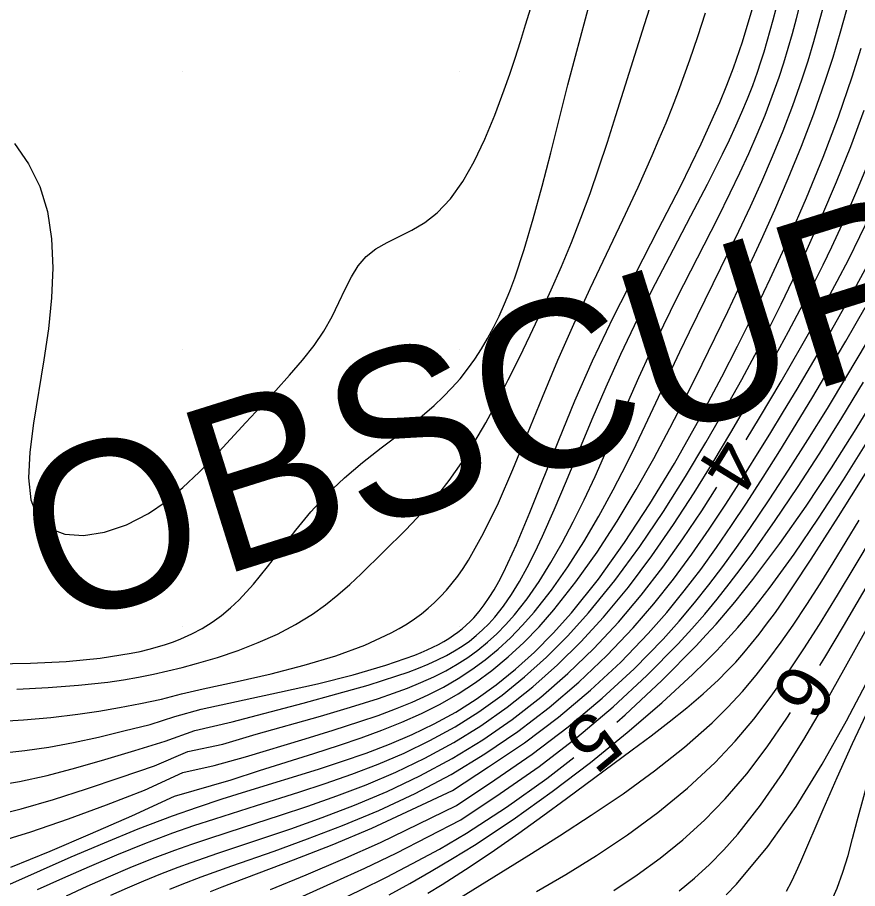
# Model space of a CAD drawing. Extents: x 2602990 to 2605851, y 618069 to 619180.
# Drawn here: x 2603484.05 to 2603514.35, y 618620.55 to 618651.96 of the extents above; entities that cross this region are included whole.
import ezdxf

# ---------------------------------------------------------------- set-up
doc = ezdxf.new("R2010")
doc.units = 0
for name, color, linetype in [('DTM Contours Major', 7, 'Continuous'), ('DTM Contours Major Text', 7, 'Continuous'), ('DTM Contours Minor', 7, 'Continuous'), ('DTM Contours Minor Text', 7, 'Continuous'), ('Exist DTM Crownline', 7, 'Continuous'), ('Exist DTM QL2 LIDAR Elevation Point', 7, 'Continuous'), ('Exist Roads EOP', 7, 'Continuous'), ('PH Exist DTM Obscure Area Text', 7, 'Continuous')]:
    doc.layers.add(name, color=color, linetype=linetype)

msp = doc.modelspace()

# ---------------------------------------------------------------- linework, layer by layer
at = {"layer": 'DTM Contours Major'}
for points in [[(2603484.028, 618627.741), (2603485.156, 618627.792), (2603486.253, 618627.876), (2603487.309, 618627.995), (2603487.871, 618628.078), (2603488.418, 618628.172), (2603488.953, 618628.277), (2603489.478, 618628.394), (2603489.994, 618628.52), (2603490.503, 618628.657), (2603491.265, 618628.884), (2603492.01, 618629.136), (2603492.731, 618629.415), (2603493.422, 618629.724), (2603494.079, 618630.066), (2603494.695, 618630.445), (2603495.163, 618630.779), (2603495.607, 618631.135), (2603496.031, 618631.507), (2603496.441, 618631.892), (2603497.246, 618632.683), (2603498.053, 618633.486), (2603498.455, 618633.901), (2603498.852, 618634.332), (2603499.241, 618634.785), (2603499.619, 618635.265), (2603500.076, 618635.913), (2603500.513, 618636.606), (2603500.936, 618637.338), (2603501.347, 618638.102), (2603501.751, 618638.892), (2603502.15, 618639.701), (2603502.537, 618640.501), (2603502.921, 618641.314), (2603503.299, 618642.141), (2603503.669, 618642.983), (2603504.027, 618643.842), (2603504.372, 618644.717), (2603504.702, 618645.615), (2603505.02, 618646.532), (2603505.33, 618647.466), (2603505.635, 618648.418), (2603506.668, 618651.699), (2603508.688, 618658.03)], [(2603510.328, 618636.726), (2603510.81, 618637.519), (2603511.588, 618638.829), (2603512.336, 618640.125), (2603512.769, 618640.89), (2603513.195, 618641.664), (2603513.615, 618642.447), (2603514.027, 618643.242), (2603514.431, 618644.053), (2603514.825, 618644.881), (2603515.218, 618645.749), (2603515.599, 618646.64), (2603515.967, 618647.553), (2603516.318, 618648.489), (2603516.653, 618649.45), (2603516.97, 618650.437), (2603517.351, 618651.745), (2603517.708, 618653.075)], [(2603512.989, 618628.585), (2603513.167, 618628.877), (2603513.841, 618630.014), (2603515.439, 618632.742), (2603518.397, 618637.836), (2603519.818, 618640.301), (2603520.634, 618641.743), (2603521.311, 618642.961), (2603522.026, 618644.268), (2603522.765, 618645.645), (2603523.517, 618647.075), (2603524.269, 618648.541), (2603525.01, 618650.026), (2603525.704, 618651.461), (2603526.37, 618652.881)], [(2603487.423, 618620.305), (2603488.014, 618620.571), (2603488.612, 618620.828), (2603489.22, 618621.076), (2603489.841, 618621.315), (2603490.309, 618621.486), (2603491.275, 618621.821), (2603492.825, 618622.338), (2603493.904, 618622.704), (2603495.034, 618623.105), (2603496.199, 618623.551), (2603497.38, 618624.049), (2603498.562, 618624.607), (2603499.728, 618625.232), (2603500.829, 618625.908), (2603501.896, 618626.649), (2603502.922, 618627.449), (2603503.904, 618628.303), (2603504.838, 618629.205), (2603505.72, 618630.149), (2603506.547, 618631.13), (2603507.321, 618632.135), (2603508.047, 618633.153), (2603508.731, 618634.172), (2603509.276, 618635.024)], [(2603505.554, 618620.483), (2603506.399, 618621.044), (2603507.23, 618621.648), (2603508.04, 618622.301), (2603508.825, 618623.009), (2603509.577, 618623.777), (2603510.352, 618624.684), (2603511.091, 618625.658), (2603511.8, 618626.688), (2603511.929, 618626.89)]]:
    msp.add_lwpolyline(points, dxfattribs=at)
at = {"layer": 'DTM Contours Minor'}
for points in [[(2603483.049, 618623.147), (2603484.179, 618623.417), (2603485.345, 618623.754), (2603486.54, 618624.139), (2603487.759, 618624.552), (2603488.992, 618624.977), (2603490.199, 618625.487), (2603491.458, 618625.759), (2603492.664, 618626.111), (2603494.983, 618626.769), (2603496.064, 618627.087), (2603497.074, 618627.406), (2603497.609, 618627.59), (2603498.118, 618627.778), (2603498.601, 618627.974), (2603499.06, 618628.181), (2603499.496, 618628.4), (2603499.91, 618628.636), (2603500.292, 618628.881), (2603500.657, 618629.146), (2603501.006, 618629.431), (2603501.341, 618629.737), (2603501.664, 618630.065), (2603501.977, 618630.418), (2603502.432, 618630.995), (2603502.869, 618631.624), (2603503.29, 618632.3), (2603503.699, 618633.019), (2603504.096, 618633.775), (2603504.483, 618634.562), (2603504.878, 618635.409), (2603505.27, 618636.279), (2603506.057, 618638.068), (2603506.463, 618638.975), (2603506.881, 618639.884), (2603507.358, 618640.876), (2603507.847, 618641.859), (2603509.304, 618644.721), (2603509.757, 618645.634), (2603510.1, 618646.35), (2603510.423, 618647.052), (2603510.726, 618647.745), (2603511.01, 618648.432), (2603511.273, 618649.117), (2603511.515, 618649.804), (2603511.683, 618650.321), (2603511.842, 618650.844), (2603511.995, 618651.376), (2603512.143, 618651.92), (2603512.439, 618653.057)], [(2603483.193, 618622.188), (2603484.527, 618622.594), (2603485.887, 618623.062), (2603487.262, 618623.565), (2603488.636, 618624.099), (2603490.009, 618624.728), (2603491.149, 618624.979), (2603492.271, 618625.296), (2603494.42, 618625.945), (2603495.435, 618626.255), (2603496.402, 618626.566), (2603497.056, 618626.791), (2603497.683, 618627.023), (2603498.285, 618627.268), (2603498.862, 618627.529), (2603499.415, 618627.81), (2603499.947, 618628.117), (2603500.442, 618628.441), (2603500.92, 618628.795), (2603501.382, 618629.178), (2603501.829, 618629.592), (2603502.263, 618630.039), (2603502.687, 618630.519), (2603503.305, 618631.304), (2603503.901, 618632.152), (2603504.472, 618633.048), (2603505.018, 618633.978), (2603505.537, 618634.925), (2603506.027, 618635.876), (2603506.365, 618636.56), (2603506.691, 618637.239), (2603507.94, 618639.903), (2603508.287, 618640.624), (2603509.709, 618643.514), (2603510.064, 618644.252), (2603510.481, 618645.139), (2603510.89, 618646.039), (2603511.284, 618646.948), (2603511.66, 618647.865), (2603512.013, 618648.786), (2603512.338, 618649.708), (2603512.561, 618650.397), (2603512.769, 618651.088), (2603512.967, 618651.784), (2603513.157, 618652.486)], [(2603483.205, 618628.655), (2603484.522, 618628.67), (2603485.807, 618628.735), (2603487.027, 618628.854), (2603488.147, 618629.03), (2603488.477, 618629.1), (2603488.794, 618629.175), (2603489.099, 618629.258), (2603489.392, 618629.349), (2603489.675, 618629.447), (2603489.946, 618629.553), (2603490.34, 618629.731), (2603490.713, 618629.93), (2603491.068, 618630.151), (2603491.407, 618630.395), (2603491.732, 618630.664), (2603492.046, 618630.959), (2603492.563, 618631.522), (2603493.068, 618632.142), (2603494.089, 618633.47), (2603494.631, 618634.134), (2603495.213, 618634.77), (2603495.839, 618635.361), (2603496.498, 618635.914), (2603497.17, 618636.439), (2603497.837, 618636.947), (2603498.478, 618637.451), (2603499.076, 618637.96), (2603499.408, 618638.274), (2603499.72, 618638.597), (2603500.011, 618638.93), (2603500.285, 618639.274), (2603500.542, 618639.631), (2603500.784, 618640.003), (2603501.007, 618640.381), (2603501.219, 618640.777), (2603501.421, 618641.192), (2603501.614, 618641.628), (2603501.801, 618642.087), (2603501.981, 618642.569), (2603502.324, 618643.595), (2603502.653, 618644.701), (2603502.972, 618645.868), (2603503.284, 618647.075), (2603503.904, 618649.532), (2603504.172, 618650.567), (2603504.714, 618652.596)], [(2603483.455, 618625.429), (2603484.31, 618625.52), (2603485.176, 618625.647), (2603486.065, 618625.812), (2603486.968, 618626.009), (2603487.889, 618626.229), (2603488.83, 618626.465), (2603489.727, 618626.746), (2603490.675, 618627.016), (2603493.5, 618627.628), (2603494.869, 618627.924), (2603496.153, 618628.253), (2603497.335, 618628.598), (2603498.376, 618628.964), (2603498.605, 618629.057), (2603498.824, 618629.153), (2603499.033, 618629.252), (2603499.233, 618629.353), (2603499.423, 618629.458), (2603499.603, 618629.568), (2603499.771, 618629.679), (2603499.93, 618629.794), (2603500.083, 618629.915), (2603500.229, 618630.042), (2603500.37, 618630.175), (2603500.505, 618630.315), (2603500.699, 618630.54), (2603500.885, 618630.782), (2603501.064, 618631.043), (2603501.238, 618631.323), (2603501.409, 618631.624), (2603501.578, 618631.947), (2603502.049, 618632.953), (2603502.532, 618634.102), (2603503.576, 618636.718), (2603504.156, 618638.129), (2603504.787, 618639.57), (2603505.545, 618641.157), (2603506.346, 618642.74), (2603507.161, 618644.311), (2603507.959, 618645.866), (2603508.71, 618647.396), (2603509.382, 618648.895), (2603509.637, 618649.519), (2603509.872, 618650.14), (2603510.09, 618650.761), (2603510.193, 618651.073), (2603510.613, 618652.481)], [(2603483.281, 618626.576), (2603484.266, 618626.63), (2603485.25, 618626.713), (2603486.231, 618626.83), (2603486.982, 618626.943), (2603487.732, 618627.075), (2603488.485, 618627.222), (2603489.244, 618627.382), (2603489.97, 618627.571), (2603490.747, 618627.746), (2603491.978, 618628.011), (2603493.205, 618628.286), (2603494.392, 618628.598), (2603495.526, 618628.942), (2603496.581, 618629.328), (2603497.527, 618629.763), (2603497.82, 618629.924), (2603498.099, 618630.093), (2603498.364, 618630.271), (2603498.616, 618630.457), (2603498.857, 618630.654), (2603499.087, 618630.861), (2603499.308, 618631.08), (2603499.521, 618631.312), (2603499.727, 618631.557), (2603499.927, 618631.816), (2603500.121, 618632.092), (2603500.311, 618632.384), (2603500.86, 618633.356), (2603501.392, 618634.459), (2603501.915, 618635.663), (2603502.44, 618636.941), (2603502.979, 618638.264), (2603503.54, 618639.605), (2603504.113, 618640.902), (2603504.704, 618642.181), (2603505.876, 618644.657), (2603506.429, 618645.841), (2603506.94, 618646.978), (2603507.197, 618647.577), (2603507.439, 618648.162), (2603507.667, 618648.737), (2603507.885, 618649.305), (2603508.092, 618649.867), (2603508.292, 618650.428), (2603508.583, 618651.274), (2603508.86, 618652.119)], [(2603483.381, 618624.283), (2603484.12, 618624.409), (2603485.123, 618624.628), (2603486.152, 618624.896), (2603487.206, 618625.2), (2603488.282, 618625.527), (2603489.375, 618625.868), (2603490.447, 618626.25), (2603491.794, 618626.558), (2603494.351, 618627.237), (2603495.565, 618627.563), (2603496.702, 618627.887), (2603497.735, 618628.212), (2603498.134, 618628.351), (2603498.51, 618628.493), (2603498.865, 618628.639), (2603499.2, 618628.79), (2603499.517, 618628.949), (2603499.815, 618629.117), (2603500.088, 618629.289), (2603500.347, 618629.472), (2603500.592, 618629.667), (2603500.826, 618629.876), (2603501.049, 618630.098), (2603501.264, 618630.337), (2603501.573, 618630.726), (2603501.869, 618631.153), (2603502.155, 618631.619), (2603502.434, 618632.123), (2603502.71, 618632.666), (2603502.985, 618633.248), (2603503.41, 618634.208), (2603503.847, 618635.243), (2603504.775, 618637.474), (2603505.275, 618638.639), (2603505.805, 618639.815), (2603506.423, 618641.099), (2603507.063, 618642.366), (2603507.708, 618643.604), (2603508.338, 618644.801), (2603508.935, 618645.945), (2603509.479, 618647.024), (2603509.729, 618647.543), (2603509.962, 618648.046), (2603510.178, 618648.538), (2603510.379, 618649.024), (2603510.566, 618649.506), (2603510.74, 618649.989), (2603510.862, 618650.353), (2603510.979, 618650.722), (2603511.091, 618651.097), (2603511.305, 618651.874), (2603511.409, 618652.28)], [(2603483.811, 618621.316), (2603485.224, 618621.901), (2603486.687, 618622.521), (2603488.18, 618623.171), (2603489.712, 618623.878), (2603491.762, 618624.47), (2603492.783, 618624.802), (2603494.737, 618625.42), (2603495.665, 618625.721), (2603496.44, 618625.984), (2603497.19, 618626.257), (2603497.914, 618626.546), (2603498.615, 618626.858), (2603499.292, 618627.197), (2603499.948, 618627.572), (2603500.563, 618627.973), (2603501.161, 618628.415), (2603501.741, 618628.898), (2603502.307, 618629.422), (2603502.859, 618629.99), (2603503.399, 618630.602), (2603504.19, 618631.602), (2603504.952, 618632.676), (2603505.679, 618633.796), (2603506.363, 618634.933), (2603507, 618636.059), (2603507.582, 618637.145), (2603508.072, 618638.099), (2603508.745, 618639.459), (2603509.668, 618641.358), (2603510.395, 618642.89), (2603510.873, 618643.927), (2603511.361, 618645.019), (2603511.846, 618646.151), (2603512.319, 618647.31), (2603512.767, 618648.483), (2603513.18, 618649.657), (2603513.461, 618650.526), (2603513.72, 618651.39), (2603513.963, 618652.248)], [(2603483.942, 618647.416), (2603484.444, 618646.674), (2603484.855, 618645.863), (2603485.133, 618644.958), (2603485.283, 618643.977), (2603485.325, 618642.934), (2603485.279, 618641.847), (2603485.166, 618640.732), (2603485.006, 618639.606), (2603484.633, 618637.331), (2603484.499, 618636.288), (2603484.452, 618635.353), (2603484.53, 618634.561), (2603484.772, 618633.944), (2603485.187, 618633.54), (2603485.754, 618633.322), (2603486.435, 618633.279), (2603487.191, 618633.398), (2603487.983, 618633.667), (2603488.774, 618634.073), (2603489.408, 618634.508), (2603490.019, 618635.011), (2603490.608, 618635.566), (2603491.18, 618636.153), (2603492.287, 618637.352), (2603493.362, 618638.506), (2603493.864, 618639.057), (2603494.328, 618639.596), (2603494.744, 618640.124), (2603495.1, 618640.647), (2603495.397, 618641.171), (2603495.645, 618641.681), (2603495.869, 618642.164), (2603496.091, 618642.61), (2603496.334, 618643.007), (2603496.622, 618643.343), (2603496.974, 618643.616), (2603497.378, 618643.845), (2603498.278, 618644.289), (2603498.741, 618644.562), (2603499.19, 618644.909), (2603499.668, 618645.42), (2603500.11, 618646.045), (2603500.521, 618646.768), (2603500.905, 618647.57), (2603501.265, 618648.435), (2603501.605, 618649.343), (2603501.804, 618649.912), (2603501.998, 618650.492), (2603502.188, 618651.084), (2603502.374, 618651.689), (2603502.559, 618652.309)], [(2603483.772, 618620.707), (2603485.991, 618621.687), (2603487.185, 618622.199), (2603488.407, 618622.7), (2603489.635, 618623.169), (2603490.538, 618623.487), (2603491.432, 618623.783), (2603492.317, 618624.062), (2603494.903, 618624.857), (2603495.773, 618625.139), (2603496.627, 618625.435), (2603497.463, 618625.753), (2603498.282, 618626.1), (2603499.082, 618626.484), (2603499.86, 618626.912), (2603500.596, 618627.375), (2603501.312, 618627.889), (2603502.012, 618628.456), (2603502.697, 618629.076), (2603503.368, 618629.754), (2603504.028, 618630.489), (2603505.001, 618631.703), (2603505.947, 618633.024), (2603506.861, 618634.425), (2603507.739, 618635.876), (2603508.573, 618637.35), (2603509.455, 618638.999), (2603510.02, 618640.102), (2603510.513, 618641.096), (2603511.199, 618642.527), (2603511.865, 618643.984), (2603512.504, 618645.453), (2603513.104, 618646.923), (2603513.656, 618648.379), (2603514.152, 618649.81), (2603514.48, 618650.854)], [(2603484.778, 618620.508), (2603485.688, 618620.923), (2603486.642, 618621.345), (2603487.629, 618621.764), (2603488.638, 618622.171), (2603489.656, 618622.553), (2603490.41, 618622.817), (2603491.164, 618623.067), (2603492.675, 618623.543), (2603494.195, 618624.019), (2603495.15, 618624.332), (2603496.106, 618624.667), (2603497.057, 618625.031), (2603497.999, 618625.433), (2603498.926, 618625.881), (2603499.834, 618626.382), (2603500.693, 618626.925), (2603501.529, 618627.525), (2603502.341, 618628.181), (2603503.131, 618628.894), (2603503.898, 618629.661), (2603504.642, 618630.484), (2603505.59, 618631.65), (2603506.493, 618632.879), (2603507.345, 618634.14), (2603508.142, 618635.401), (2603508.878, 618636.629), (2603509.548, 618637.794), (2603510.168, 618638.905), (2603510.737, 618639.962), (2603511.165, 618640.781), (2603511.588, 618641.619), (2603512.016, 618642.498), (2603512.534, 618643.605), (2603513.061, 618644.786), (2603513.587, 618646.025), (2603514.099, 618647.306), (2603514.587, 618648.613)], [(2603485.818, 618620.283), (2603486.565, 618620.628), (2603487.333, 618620.97), (2603488.119, 618621.304), (2603488.919, 618621.626), (2603489.731, 618621.932), (2603490.339, 618622.147), (2603490.952, 618622.355), (2603492.204, 618622.761), (2603493.5, 618623.177), (2603494.524, 618623.517), (2603495.572, 618623.885), (2603496.631, 618624.291), (2603497.693, 618624.741), (2603498.747, 618625.244), (2603499.783, 618625.808), (2603500.762, 618626.419), (2603501.713, 618627.091), (2603502.632, 618627.822), (2603503.52, 618628.609), (2603504.372, 618629.449), (2603505.188, 618630.339), (2603506.081, 618631.419), (2603506.922, 618632.539), (2603507.712, 618633.679), (2603508.451, 618634.815), (2603509.14, 618635.926), (2603509.779, 618636.99), (2603510.405, 618638.056), (2603510.989, 618639.07), (2603511.543, 618640.057), (2603511.861, 618640.636), (2603512.174, 618641.219), (2603512.485, 618641.811), (2603512.795, 618642.416), (2603513.105, 618643.039), (2603513.416, 618643.685), (2603513.87, 618644.668), (2603514.324, 618645.7), (2603514.771, 618646.776)], [(2603489.545, 618620.528), (2603489.992, 618620.707), (2603490.678, 618620.968), (2603491.782, 618621.365), (2603493.302, 618621.898), (2603494.51, 618622.336), (2603495.777, 618622.823), (2603497.077, 618623.368), (2603498.387, 618623.979), (2603499.689, 618624.658), (2603500.908, 618625.403), (2603502.089, 618626.21), (2603503.221, 618627.077), (2603504.296, 618627.994), (2603505.308, 618628.953), (2603506.251, 618629.944), (2603507.004, 618630.818), (2603507.708, 618631.706), (2603508.369, 618632.604), (2603508.996, 618633.507), (2603509.594, 618634.412), (2603510.172, 618635.314), (2603510.682, 618636.126), (2603511.184, 618636.935), (2603511.677, 618637.744), (2603512.165, 618638.555), (2603512.648, 618639.371), (2603513.127, 618640.194), (2603513.688, 618641.173), (2603514.241, 618642.162), (2603514.781, 618643.159)], [(2603491.009, 618620.438), (2603491.436, 618620.607), (2603494.002, 618621.583), (2603495.397, 618622.129), (2603496.83, 618622.729), (2603498.273, 618623.393), (2603499.736, 618624.084), (2603501.04, 618624.932), (2603502.331, 618625.8), (2603503.561, 618626.728), (2603504.721, 618627.702), (2603505.804, 618628.71), (2603506.8, 618629.742), (2603507.471, 618630.506), (2603508.099, 618631.277), (2603508.691, 618632.055), (2603509.257, 618632.842), (2603509.803, 618633.639), (2603510.338, 618634.447), (2603510.941, 618635.38), (2603511.54, 618636.329), (2603512.137, 618637.293), (2603512.732, 618638.274), (2603513.326, 618639.27), (2603513.92, 618640.284), (2603514.618, 618641.496)], [(2603493.177, 618620.511), (2603494.459, 618621.043), (2603495.787, 618621.607), (2603497.142, 618622.214), (2603499.881, 618623.543), (2603501.261, 618624.462), (2603502.616, 618625.391), (2603503.913, 618626.378), (2603505.141, 618627.41), (2603506.286, 618628.47), (2603507.334, 618629.544), (2603507.915, 618630.193), (2603508.464, 618630.844), (2603508.986, 618631.5), (2603509.488, 618632.165), (2603509.977, 618632.841), (2603510.46, 618633.532), (2603511.158, 618634.563), (2603511.857, 618635.629), (2603512.557, 618636.728), (2603513.259, 618637.858), (2603513.964, 618639.018), (2603514.672, 618640.207)], [(2603493.35, 618619.832), (2603495.459, 618620.774), (2603496.572, 618621.282), (2603497.713, 618621.828), (2603500.034, 618623.022), (2603501.461, 618623.972), (2603502.863, 618624.951), (2603504.225, 618625.999), (2603505.528, 618627.098), (2603506.753, 618628.23), (2603507.88, 618629.375), (2603508.369, 618629.91), (2603508.836, 618630.447), (2603509.285, 618630.988), (2603509.721, 618631.537), (2603510.147, 618632.095), (2603510.568, 618632.666), (2603511.38, 618633.814), (2603512.186, 618635.012), (2603512.986, 618636.249), (2603513.778, 618637.518), (2603514.562, 618638.81)], [(2603505.66, 618626.553), (2603505.965, 618626.813), (2603507.293, 618628.044), (2603508.532, 618629.303), (2603508.892, 618629.693), (2603509.242, 618630.085), (2603509.584, 618630.48), (2603509.919, 618630.879), (2603510.248, 618631.284), (2603510.574, 618631.695), (2603511.546, 618632.987), (2603512.491, 618634.333), (2603513.409, 618635.717), (2603514.298, 618637.125), (2603515.159, 618638.542)], [(2603497.452, 618620.317), (2603498.206, 618620.735), (2603498.969, 618621.169), (2603499.742, 618621.627), (2603500.528, 618622.114), (2603501.923, 618623.039), (2603503.33, 618624.044), (2603504.714, 618625.098), (2603506.043, 618626.174), (2603507.285, 618627.242), (2603508.405, 618628.275), (2603508.85, 618628.709), (2603509.27, 618629.136), (2603509.669, 618629.563), (2603510.026, 618629.963), (2603510.375, 618630.374), (2603510.785, 618630.881), (2603511.198, 618631.419), (2603512.057, 618632.603), (2603512.943, 618633.902), (2603513.843, 618635.286), (2603514.743, 618636.724)], [(2603498.849, 618620.38), (2603499.361, 618620.698), (2603499.868, 618621.019), (2603500.374, 618621.347), (2603501.251, 618621.936), (2603502.125, 618622.545), (2603502.991, 618623.166), (2603503.847, 618623.791), (2603506.218, 618625.547), (2603506.901, 618626.059), (2603507.558, 618626.564), (2603508.185, 618627.066), (2603508.777, 618627.569), (2603509.328, 618628.077), (2603509.647, 618628.394), (2603509.951, 618628.716), (2603510.243, 618629.044), (2603510.525, 618629.378), (2603510.799, 618629.722), (2603511.068, 618630.075), (2603511.384, 618630.507), (2603511.699, 618630.957), (2603512.017, 618631.426), (2603512.673, 618632.427), (2603513.657, 618633.968), (2603514.332, 618635.037), (2603515.028, 618636.152)], [(2603499.964, 618620.185), (2603502.489, 618621.755), (2603503.594, 618622.45), (2603504.74, 618623.189), (2603505.894, 618623.969), (2603507.027, 618624.787), (2603508.108, 618625.64), (2603509.105, 618626.524), (2603509.668, 618627.086), (2603510.193, 618627.658), (2603510.686, 618628.24), (2603511.152, 618628.833), (2603511.596, 618629.436), (2603512.023, 618630.049), (2603512.515, 618630.786), (2603512.995, 618631.535), (2603513.467, 618632.294), (2603514.4, 618633.835)], [(2603502.772, 618620.443), (2603503.831, 618621.06), (2603504.93, 618621.741), (2603506.045, 618622.486), (2603507.148, 618623.294), (2603508.214, 618624.165), (2603509.215, 618625.098), (2603509.932, 618625.862), (2603510.604, 618626.658), (2603511.236, 618627.481), (2603511.837, 618628.328), (2603512.414, 618629.194), (2603512.976, 618630.074), (2603513.628, 618631.128), (2603514.266, 618632.185), (2603514.889, 618633.235)], [(2603507.912, 618620.461), (2603508.469, 618620.927), (2603509.006, 618621.42), (2603509.525, 618621.945), (2603510.027, 618622.507), (2603510.849, 618623.552), (2603511.64, 618624.697), (2603512.408, 618625.925), (2603513.162, 618627.214), (2603513.912, 618628.545), (2603514.666, 618629.9)], [(2603509.606, 618620.321), (2603509.978, 618620.711), (2603511.107, 618622.059), (2603512.13, 618623.508), (2603513.069, 618625.03), (2603513.943, 618626.594), (2603514.774, 618628.172)], [(2603511.789, 618620.454), (2603511.962, 618620.792), (2603512.131, 618621.15), (2603512.3, 618621.529), (2603513.105, 618623.403), (2603513.611, 618624.554), (2603514.166, 618625.778), (2603514.762, 618627.051)], [(2603483.477, 618614.481), (2603484.37, 618614.765), (2603485.238, 618615.069), (2603486.075, 618615.394), (2603486.89, 618615.742), (2603487.687, 618616.108), (2603488.472, 618616.488), (2603489.248, 618616.879), (2603492.283, 618618.448), (2603493.053, 618618.841), (2603493.837, 618619.236), (2603494.638, 618619.632), (2603496.428, 618620.499), (2603497.355, 618620.957), (2603498.301, 618621.446), (2603499.265, 618621.973), (2603500.247, 618622.549), (2603501.689, 618623.479), (2603503.139, 618624.512), (2603504.12, 618625.277)], [(2603513.356, 618620), (2603513.608, 618620.559), (2603513.819, 618621.138), (2603514.002, 618621.736), (2603514.17, 618622.354), (2603514.335, 618622.99), (2603514.777, 618624.613)]]:
    msp.add_lwpolyline(points, dxfattribs=at)
at = {"layer": 'Exist DTM Crownline'}
msp.add_spline([(2603233.488, 618380.754), (2603285.185, 618400.095), (2603335.457, 618418.629), (2603390.812, 618439.069), (2603440.087, 618457.325), (2603493.996, 618477.231), (2603542.655, 618495.301), (2603600.808, 618516.867), (2603653.659, 618536.362), (2603706.222, 618555.742), (2603764.811, 618577.593), (2603823.52, 618599.847), (2603878.564, 618620.56), (2603937.951, 618643.078), (2603997.369, 618665.789), (2604036.209, 618680.665), (2604055.311, 618688.017)], degree=3, dxfattribs=at)
at = {"layer": 'Exist DTM QL2 LIDAR Elevation Point'}
for p, q in [((2603490, 618650), (2603490, 618650)), ((2603500, 618650), (2603500, 618650)), ((2603510, 618650), (2603510, 618650)), ((2603490, 618640), (2603490, 618640)), ((2603500, 618640), (2603500, 618640)), ((2603510, 618640), (2603510, 618640)), ((2603490, 618630), (2603490, 618630)), ((2603500, 618630), (2603500, 618630)), ((2603510, 618630), (2603510, 618630))]:
    msp.add_line(p, q, dxfattribs=at)
at = {"layer": 'Exist Roads EOP'}
for points in [[(2603230.17, 618389.98), (2603282.929, 618409.597), (2603332.773, 618427.868), (2603388.167, 618448.413), (2603437.203, 618466.721), (2603490.778, 618486.527), (2603539.039, 618504.558), (2603597.451, 618526.156), (2603651.053, 618545.972), (2603705.208, 618566.084), (2603762.02, 618587.183), (2603820.334, 618609.162), (2603876.341, 618629.99), (2603934.909, 618652.28), (2603996.409, 618675.568), (2604033.216, 618689.957), (2604052.01, 618697.199)], [(2604034.633, 618668.486), (2603984.89, 618650.123), (2603936.767, 618631.654), (2603888.195, 618613.335), (2603837.766, 618594.258), (2603782.918, 618573.705), (2603731.939, 618554.39), (2603671.126, 618532.171), (2603621.822, 618514.106), (2603561.545, 618491.877), (2603506.421, 618471.293), (2603452.163, 618451.33), (2603398.364, 618431.316), (2603341.431, 618410.355), (2603281.65, 618388.199), (2603223.033, 618366.475), (2603185.717, 618352.612)]]:
    msp.add_spline(points, degree=3, dxfattribs=at)

# ---------------------------------------------------------------- texts
at = {"layer": 'DTM Contours Major Text'}
for s, rotation, p in [('4', 238.2856, (2603509.298, 618636.954)), ('6', 237.9876, (2603511.967, 618628.816))]:
    msp.add_text(s, height=2, rotation=rotation, dxfattribs=at).set_placement(p)
at = {"layer": 'DTM Contours Minor Text'}
msp.add_text('5', height=2, rotation=219.6614, dxfattribs=at).set_placement((2603504.762, 618627.093))
at = {"layer": 'PH Exist DTM Obscure Area Text'}
msp.add_text('OBSCURED', height=6, rotation=17.4224, dxfattribs=at).set_placement((2603485.365, 618629.911))

doc.saveas('drawing.dxf')
